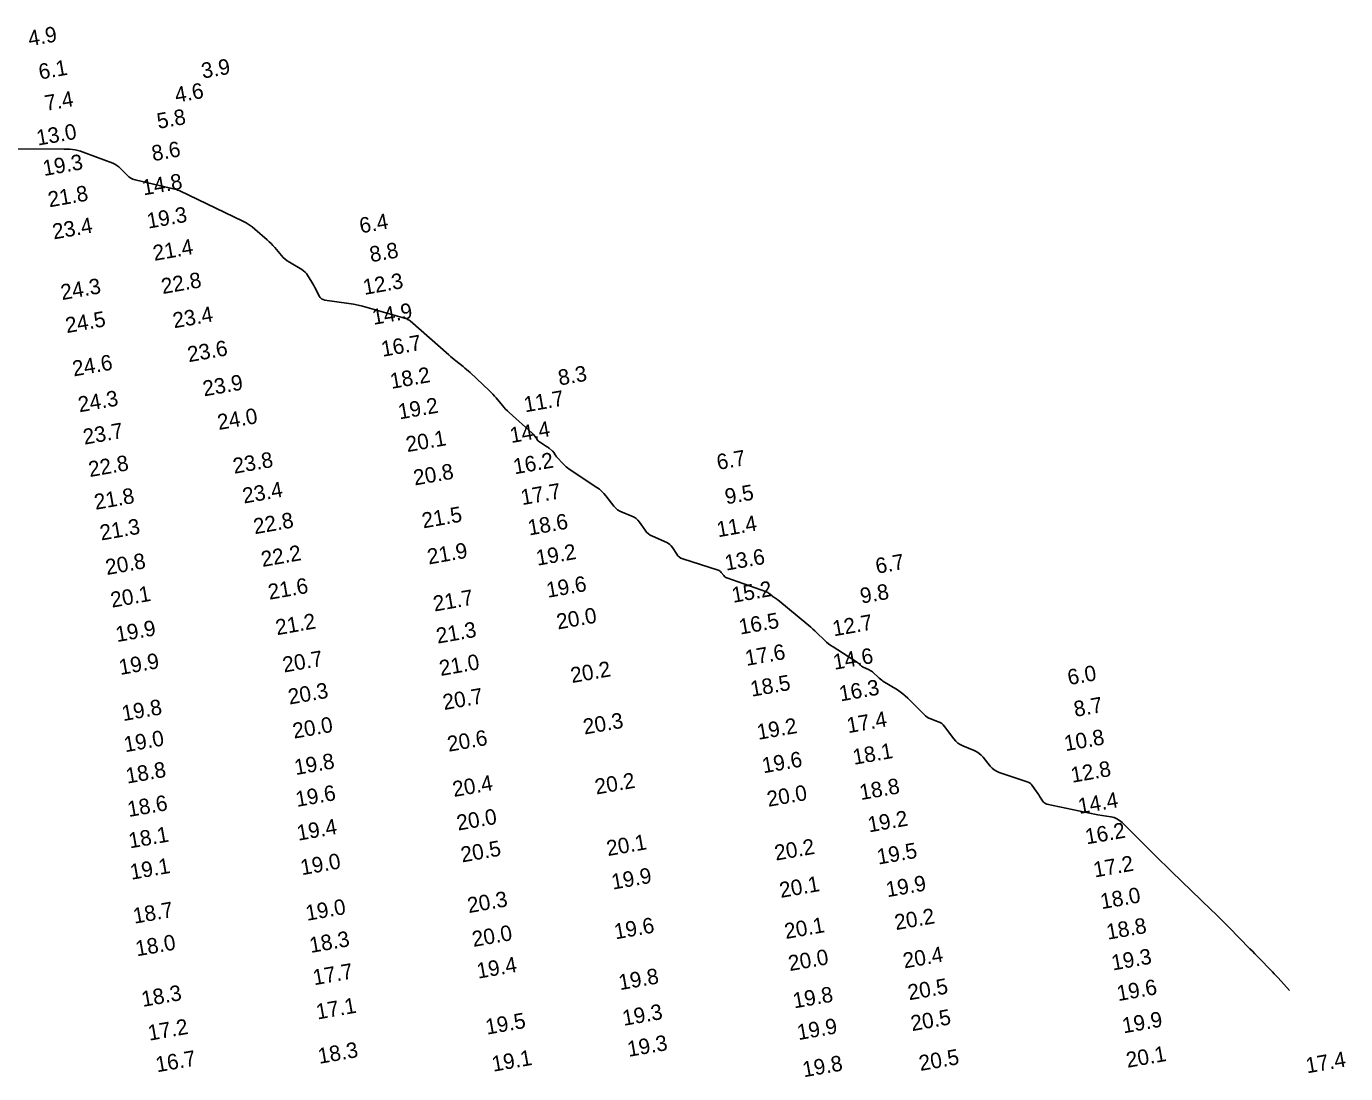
# Model space of a CAD drawing. Extents: x 988130 to 1132882, y 654656 to 841453.
# Drawn here: x 1035534.4 to 1035960.1, y 820247.9 to 820585.6 of the extents above; entities that cross this region are included whole.
import ezdxf

# ---------------------------------------------------------------- set-up
doc = ezdxf.new("R2010")
doc.units = 0
doc.layers.add('V-TOPO-MAJR', color=7, linetype='Continuous')
doc.layers.add('V-TOPO-SOUN', color=7, linetype='Continuous')

msp = doc.modelspace()

# ---------------------------------------------------------------- linework, layer by layer
at = {"layer": 'V-TOPO-MAJR'}
msp.add_lwpolyline([(1035523.83, 820546.12), (1035546.59, 820546.09), (1035548.38, 820546.01), (1035550.14, 820545.77), (1035551.87, 820545.36), (1035553.58, 820544.8), (1035562.26, 820541.5), (1035562.95, 820541.19), (1035563.6, 820540.82), (1035564.2, 820540.37), (1035564.76, 820539.84), (1035566.88, 820537.62), (1035567.43, 820537.11), (1035568.05, 820536.7), (1035568.71, 820536.38), (1035569.43, 820536.16), (1035582.74, 820533.05), (1035582.77, 820533.04), (1035582.81, 820533.02), (1035582.83, 820533), (1035582.86, 820532.98), (1035582.96, 820532.87), (1035582.98, 820532.84), (1035583.01, 820532.82), (1035583.04, 820532.81), (1035583.08, 820532.8), (1035583.56, 820532.7), (1035583.65, 820532.68), (1035583.74, 820532.65), (1035583.83, 820532.62), (1035583.92, 820532.58), (1035604.24, 820522.79), (1035605.28, 820522.25), (1035606.26, 820521.64), (1035607.21, 820520.97), (1035608.11, 820520.24), (1035612.11, 820516.75), (1035612.74, 820516.18), (1035613.35, 820515.58), (1035613.94, 820514.97), (1035614.5, 820514.33), (1035616.71, 820511.73), (1035617.28, 820511.11), (1035617.9, 820510.54), (1035618.57, 820510.02), (1035619.28, 820509.57), (1035623.3, 820507.21), (1035623.84, 820506.84), (1035624.32, 820506.42), (1035624.75, 820505.95), (1035625.12, 820505.41), (1035626.5, 820503.1), (1035626.82, 820502.56), (1035627.13, 820502.02), (1035627.43, 820501.46), (1035627.73, 820500.91), (1035628.88, 820498.68), (1035629.21, 820498.18), (1035629.63, 820497.79), (1035630.12, 820497.53), (1035630.71, 820497.38), (1035638.42, 820496.3), (1035639.91, 820496.06), (1035641.39, 820495.77), (1035642.85, 820495.43), (1035644.31, 820495.03), (1035657.18, 820491.27), (1035657.2, 820491.27), (1035657.21, 820491.26), (1035657.22, 820491.25), (1035657.23, 820491.23), (1035657.27, 820491.17), (1035657.28, 820491.16), (1035657.3, 820491.15), (1035657.31, 820491.14), (1035657.33, 820491.13), (1035657.87, 820490.91), (1035657.96, 820490.86), (1035658.05, 820490.81), (1035658.14, 820490.76), (1035658.22, 820490.69), (1035670.66, 820479.67), (1035671.22, 820479.18), (1035671.79, 820478.7), (1035672.37, 820478.23), (1035672.95, 820477.76), (1035675.29, 820475.93), (1035675.87, 820475.46), (1035676.43, 820474.98), (1035676.99, 820474.49), (1035677.54, 820473.99), (1035683.77, 820468.11), (1035684.34, 820467.56), (1035684.89, 820467), (1035685.42, 820466.41), (1035685.94, 820465.82), (1035687.97, 820463.39), (1035688.49, 820462.8), (1035689.02, 820462.22), (1035689.58, 820461.66), (1035690.16, 820461.13), (1035697.53, 820454.49), (1035697.68, 820454.35), (1035697.82, 820454.21), (1035697.95, 820454.06), (1035698.08, 820453.91), (1035698.63, 820453.19), (1035698.72, 820453.08), (1035698.8, 820452.96), (1035698.88, 820452.84), (1035698.96, 820452.72), (1035699.27, 820452.23), (1035699.35, 820452.12), (1035699.44, 820452.01), (1035699.55, 820451.92), (1035699.66, 820451.83), (1035702.25, 820450.2), (1035702.47, 820450.05), (1035702.69, 820449.9), (1035702.9, 820449.74), (1035703.11, 820449.57), (1035704.03, 820448.79), (1035704.18, 820448.66), (1035704.31, 820448.51), (1035704.44, 820448.35), (1035704.55, 820448.18), (1035704.97, 820447.49), (1035705.09, 820447.32), (1035705.2, 820447.15), (1035705.33, 820446.99), (1035705.46, 820446.84), (1035707.66, 820444.46), (1035708.08, 820444.03), (1035708.53, 820443.62), (1035709, 820443.24), (1035709.49, 820442.89), (1035718.46, 820436.92), (1035719.26, 820436.34), (1035720, 820435.71), (1035720.7, 820435.01), (1035721.34, 820434.26), (1035723.98, 820430.91), (1035724.53, 820430.29), (1035725.15, 820429.76), (1035725.83, 820429.32), (1035726.58, 820428.96), (1035729.79, 820427.67), (1035730.49, 820427.33), (1035731.12, 820426.9), (1035731.69, 820426.38), (1035732.18, 820425.78), (1035734.02, 820423.18), (1035734.51, 820422.57), (1035735.07, 820422.04), (1035735.7, 820421.6), (1035736.39, 820421.23), (1035740.99, 820419.18), (1035741.55, 820418.88), (1035742.04, 820418.51), (1035742.48, 820418.08), (1035742.86, 820417.57), (1035744.25, 820415.4), (1035744.63, 820414.91), (1035745.08, 820414.49), (1035745.59, 820414.17), (1035746.17, 820413.93), (1035757.61, 820410.28), (1035757.91, 820410.16), (1035758.17, 820410), (1035758.41, 820409.8), (1035758.62, 820409.56), (1035759.4, 820408.51), (1035759.61, 820408.26), (1035759.84, 820408.06), (1035760.11, 820407.89), (1035760.4, 820407.76), (1035773.16, 820403.23), (1035773.4, 820403.13), (1035773.63, 820403.02), (1035773.85, 820402.88), (1035774.06, 820402.72), (1035774.99, 820401.95), (1035775.14, 820401.84), (1035775.29, 820401.72), (1035775.44, 820401.62), (1035775.6, 820401.51), (1035776.23, 820401.1), (1035776.38, 820401), (1035776.53, 820400.89), (1035776.68, 820400.77), (1035776.83, 820400.66), (1035786.81, 820392.41), (1035787.47, 820391.85), (1035788.13, 820391.27), (1035788.78, 820390.69), (1035789.41, 820390.09), (1035791.94, 820387.68), (1035792.58, 820387.1), (1035793.25, 820386.54), (1035793.95, 820386.02), (1035794.67, 820385.54), (1035802.52, 820380.52), (1035802.68, 820380.42), (1035802.82, 820380.3), (1035802.96, 820380.18), (1035803.1, 820380.05), (1035803.62, 820379.52), (1035803.76, 820379.4), (1035803.9, 820379.29), (1035804.05, 820379.19), (1035804.22, 820379.1), (1035806.28, 820378.13), (1035806.67, 820377.93), (1035807.04, 820377.69), (1035807.39, 820377.43), (1035807.72, 820377.15), (1035809.23, 820375.72), (1035809.6, 820375.39), (1035809.98, 820375.08), (1035810.37, 820374.79), (1035810.79, 820374.52), (1035815.43, 820371.65), (1035816.33, 820371.06), (1035817.18, 820370.42), (1035818, 820369.73), (1035818.78, 820368.99), (1035824.08, 820363.71), (1035824.56, 820363.28), (1035825.07, 820362.9), (1035825.62, 820362.58), (1035826.21, 820362.32), (1035828.63, 820361.38), (1035829.21, 820361.11), (1035829.73, 820360.77), (1035830.2, 820360.36), (1035830.62, 820359.87), (1035833.63, 820355.86), (1035834.25, 820355.14), (1035834.95, 820354.52), (1035835.72, 820354), (1035836.58, 820353.58), (1035840.23, 820352.09), (1035841.05, 820351.69), (1035841.79, 820351.2), (1035842.47, 820350.62), (1035843.08, 820349.95), (1035845.38, 820347.07), (1035845.99, 820346.41), (1035846.68, 820345.85), (1035847.44, 820345.4), (1035848.27, 820345.05), (1035857.33, 820342.01), (1035857.81, 820341.81), (1035858.24, 820341.54), (1035858.62, 820341.21), (1035858.96, 820340.81), (1035860.26, 820338.98), (1035860.53, 820338.6), (1035860.8, 820338.21), (1035861.05, 820337.82), (1035861.31, 820337.43), (1035862.3, 820335.85), (1035862.58, 820335.49), (1035862.9, 820335.21), (1035863.28, 820335), (1035863.71, 820334.86), (1035875.96, 820332.19), (1035877, 820331.97), (1035878.04, 820331.77), (1035879.09, 820331.58), (1035880.14, 820331.4), (1035884.34, 820330.73), (1035885.36, 820330.49), (1035886.3, 820330.1), (1035887.16, 820329.57), (1035887.95, 820328.89), (1035896.88, 820320.01), (1035898.63, 820318.29), (1035900.38, 820316.57), (1035902.13, 820314.85), (1035903.9, 820313.14), (1035916.72, 820300.77), (1035918.15, 820299.38), (1035919.57, 820297.98), (1035920.99, 820296.57), (1035922.39, 820295.15), (1035929.22, 820288.2), (1035930.01, 820287.4), (1035930.8, 820286.59), (1035931.58, 820285.78), (1035932.37, 820284.97), (1035935.82, 820281.41), (1035936.45, 820280.75), (1035937.07, 820280.09), (1035937.68, 820279.42), (1035938.29, 820278.75), (1035941.92, 820274.69)], dxfattribs=at)

# ---------------------------------------------------------------- texts
at = {"layer": 'V-TOPO-SOUN'}
for s, p in [('4.9', (1035535.38, 820579.21)), ('3.9', (1035591.29, 820568.78)), ('6.1', (1035538.77, 820568.46)), ('4.6', (1035582.72, 820561)), ('7.4', (1035540.72, 820558.35)), ('5.8', (1035576.95, 820552.57)), ('13.0 ', (1035538.07, 820547.17)), ('8.6', (1035575.25, 820542.15)), ('19.3 ', (1035540.09, 820537.36)), ('14.8 ', (1035572.19, 820531.11)), ('21.8 ', (1035541.79, 820527.27)), ('23.4 ', (1035543.21, 820516.92)), ('19.3 ', (1035573.71, 820520.4)), ('6.4', (1035642.29, 820518.86)), ('21.4 ', (1035575.67, 820510)), ('8.8', (1035645.58, 820509.56)), ('24.3 ', (1035545.89, 820497.35)), ('22.8 ', (1035578.35, 820499.3)), ('12.3 ', (1035643.46, 820499.03)), ('23.4 ', (1035582.07, 820488.27)), ('14.9 ', (1035646.41, 820489.37)), ('24.5 ', (1035547.42, 820486.7)), ('16.7 ', (1035649.32, 820479.07)), ('23.6 ', (1035586.79, 820477.33)), ('24.6 ', (1035549.66, 820472.73)), ('23.9 ', (1035591.74, 820466.3)), ('18.2 ', (1035652.19, 820468.72)), ('8.3', (1035706.41, 820469.8)), ('24.3 ', (1035551.5, 820461.16)), ('19.2 ', (1035654.78, 820458.87)), ('11.7 ', (1035695.34, 820461.16)), ('24.0 ', (1035596.45, 820455.46)), ('23.7 ', (1035553.11, 820450.73)), ('14.4 ', (1035690.85, 820451.24)), ('20.1 ', (1035657.3, 820448.33)), ('22.8 ', (1035554.86, 820440.29)), ('23.8 ', (1035601.47, 820441.35)), ('16.2 ', (1035691.94, 820441.17)), ('6.7', (1035757.59, 820442.58)), ('20.8 ', (1035659.71, 820437.57)), ('23.4 ', (1035604.57, 820431.74)), ('21.8 ', (1035556.71, 820429.73)), ('17.7 ', (1035694.36, 820431.23)), ('9.5', (1035760.23, 820431.46)), ('21.5 ', (1035662.45, 820423.73)), ('21.3 ', (1035558.54, 820419.82)), ('22.8 ', (1035608.08, 820421.85)), ('18.6 ', (1035696.64, 820421.44)), ('11.4 ', (1035757.59, 820420.86)), ('22.2 ', (1035610.57, 820411.29)), ('21.9 ', (1035664.2, 820412.08)), ('19.2 ', (1035699.27, 820411.68)), ('20.8 ', (1035560.34, 820408.69)), ('13.6 ', (1035760.17, 820410.1)), ('6.7', (1035808.83, 820409.08)), ('20.1 ', (1035561.99, 820398.16)), ('21.6 ', (1035612.8, 820400.72)), ('19.6 ', (1035702.62, 820401.34)), ('15.2 ', (1035762.45, 820399.73)), ('9.8', (1035803.87, 820399.45)), ('21.7 ', (1035666.08, 820396.92)), ('21.2 ', (1035615.24, 820389.28)), ('20.0 ', (1035705.89, 820391.13)), ('16.5 ', (1035764.74, 820389.49)), ('12.7 ', (1035794.94, 820388.92)), ('19.9 ', (1035563.61, 820387.06)), ('21.3 ', (1035667.07, 820386.56)), ('19.9 ', (1035564.69, 820376.46)), ('20.7 ', (1035617.52, 820377.24)), ('17.6 ', (1035766.76, 820379.39)), ('14.6 ', (1035795.13, 820378.12)), ('21.0 ', (1035668.06, 820376.13)), ('20.2 ', (1035710.43, 820373.85)), ('6.0', (1035870.79, 820373.18)), ('18.5 ', (1035768.43, 820369.44)), ('16.3 ', (1035797.09, 820367.93)), ('20.3 ', (1035619.28, 820366.92)), ('20.7 ', (1035669.19, 820365.16)), ('19.8 ', (1035565.61, 820361.58)), ('8.7', (1035872.82, 820362.94)), ('20.0 ', (1035620.74, 820355.92)), ('20.3 ', (1035714.49, 820357.25)), ('19.2 ', (1035770.56, 820355.54)), ('17.4 ', (1035799.55, 820357.68)), ('19.0 ', (1035566.27, 820351.54)), ('20.6 ', (1035670.64, 820351.69)), ('10.8 ', (1035869.71, 820351.89)), ('18.1 ', (1035801.46, 820347.49)), ('19.8 ', (1035621.28, 820344.17)), ('19.6 ', (1035772.21, 820344.75)), ('18.8 ', (1035566.91, 820341.42)), ('20.2 ', (1035718.28, 820337.9)), ('12.8 ', (1035871.85, 820341.69)), ('19.6 ', (1035621.69, 820333.91)), ('20.4 ', (1035672.34, 820337.12)), ('20.0 ', (1035773.78, 820333.94)), ('18.8 ', (1035803.67, 820336.11)), ('18.6 ', (1035567.42, 820330.65)), ('14.4 ', (1035874.18, 820331.63)), ('20.0 ', (1035673.67, 820326.27)), ('19.2 ', (1035806.3, 820325.69)), ('19.4 ', (1035622.1, 820323.01)), ('16.2 ', (1035876.5, 820321.82)), ('18.1 ', (1035567.8, 820320.53)), ('20.1 ', (1035722.02, 820318.05)), ('20.5 ', (1035675, 820316)), ('20.2 ', (1035776.24, 820316.59)), ('19.5 ', (1035809.3, 820315.31)), ('19.1 ', (1035568.26, 820310.41)), ('19.0 ', (1035623.26, 820311.89)), ('17.2 ', (1035879.13, 820311.15)), ('19.9 ', (1035723.61, 820307.24)), ('20.1 ', (1035777.83, 820304.57)), ('19.9 ', (1035812.2, 820304.78)), ('20.3 ', (1035677.12, 820299.66)), ('18.0 ', (1035881.38, 820300.93)), ('18.7 ', (1035569.23, 820296.24)), ('19.0 ', (1035624.92, 820297.17)), ('19.6 ', (1035724.48, 820291.2)), ('20.1 ', (1035779.44, 820291.31)), ('20.2 ', (1035814.98, 820294.18)), ('18.8 ', (1035883.33, 820291.08)), ('20.0 ', (1035678.63, 820288.76)), ('18.0 ', (1035570.03, 820285.72)), ('18.3 ', (1035626.15, 820286.81)), ('19.4 ', (1035680.15, 820278.52)), ('20.0 ', (1035780.69, 820280.97)), ('20.4 ', (1035817.69, 820281.82)), ('19.3 ', (1035884.96, 820281.16)), ('17.7 ', (1035627.25, 820276.4)), ('19.8 ', (1035725.92, 820274.81)), ('20.5 ', (1035819.25, 820271.56)), ('19.6 ', (1035886.7, 820271.28)), ('18.3 ', (1035571.95, 820269.42)), ('19.8 ', (1035782.17, 820268.93)), ('17.1 ', (1035628.31, 820265.35)), ('19.3 ', (1035727.14, 820263.31)), ('20.5 ', (1035820.19, 820261.6)), ('17.2 ', (1035574.05, 820258.51)), ('19.5 ', (1035682.97, 820260.46)), ('19.9 ', (1035783.51, 820258.7)), ('19.9 ', (1035888.43, 820260.88)), ('19.3 ', (1035728.73, 820253.3)), ('18.3 ', (1035628.9, 820251.05)), ('20.5 ', (1035822.85, 820248.75)), ('20.1 ', (1035889.69, 820249.78)), ('16.7 ', (1035576.54, 820248.32)), ('19.1 ', (1035685.02, 820248.51)), ('19.8 ', (1035785.25, 820246.72)), ('17.4 ', (1035947.65, 820247.98))]:
    msp.add_text(s, height=5, rotation=10, dxfattribs=at).set_placement(p)

doc.saveas('drawing.dxf')
